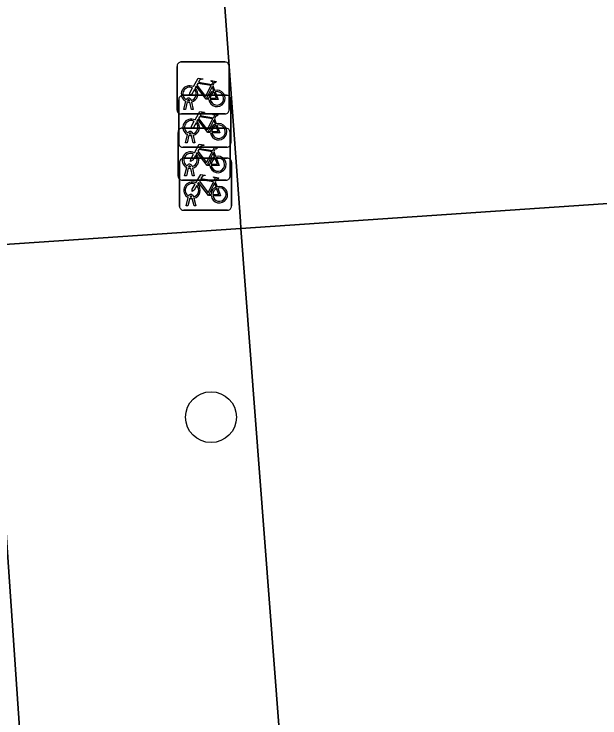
# Model space of a CAD drawing. Extents: x 160732 to 162107, y 387428 to 388479.
# Drawn here: x 160829 to 160840.27, y 387612.52 to 387626.06 of the extents above; entities that cross this region are included whole.
import ezdxf

# ---------------------------------------------------------------- set-up
doc = ezdxf.new("R2010")
doc.units = 0
for name, color, linetype in [('IMGEO_Boom', 7, 'Continuous'), ('IMGEO_Fietsenrek', 7, 'Continuous'), ('IMGEO_Hek', 7, 'Continuous'), ('IMGEO_Pand', 7, 'Continuous'), ('IMGEO_Terreindeel_open', 7, 'Continuous'), ('IMGEO_Voetpad_open', 7, 'Continuous')]:
    doc.layers.add(name, color=color, linetype=linetype)

msp = doc.modelspace()

# ---------------------------------------------------------------- linework, layer by layer
at = {"layer": 'IMGEO_Boom'}
msp.add_circle((160832.793, 387618.307), 0.489, dxfattribs=at)
at = {"layer": 'IMGEO_Fietsenrek'}
for p, q in [((160832.215, 387625.138), (160833.056, 387625.138)), ((160833.056, 387625.138), (160832.215, 387625.138)), ((160832.14, 387624.213), (160832.14, 387625.054)), ((160832.14, 387625.054), (160832.14, 387624.213)), ((160833.14, 387625.063), (160833.14, 387624.222)), ((160833.14, 387624.222), (160833.14, 387625.063)), ((160832.827, 387624.687), (160832.863, 387624.592)), ((160832.247, 387624.497), (160833.088, 387624.497)), ((160833.088, 387624.497), (160832.247, 387624.497)), ((160832.172, 387623.572), (160832.172, 387624.413)), ((160832.172, 387624.413), (160832.172, 387623.572)), ((160832.267, 387624.222), (160832.306, 387624.382)), ((160832.336, 387624.37), (160832.301, 387624.222)), ((160832.378, 387624.394), (160832.377, 387624.398)), ((160832.419, 387624.222), (160832.385, 387624.364)), ((160832.409, 387624.405), (160832.41, 387624.398)), ((160832.417, 387624.368), (160832.452, 387624.222)), ((160833.172, 387624.422), (160833.172, 387623.581)), ((160833.172, 387623.581), (160833.172, 387624.422)), ((160832.301, 387624.222), (160832.267, 387624.222)), ((160832.452, 387624.222), (160832.419, 387624.222)), ((160833.065, 387624.138), (160832.224, 387624.138)), ((160832.224, 387624.138), (160833.065, 387624.138)), ((160832.859, 387624.046), (160832.895, 387623.951)), ((160832.159, 387622.941), (160832.159, 387623.782)), ((160832.159, 387623.782), (160832.159, 387622.941)), ((160832.234, 387623.866), (160833.075, 387623.866)), ((160833.075, 387623.866), (160832.234, 387623.866)), ((160832.441, 387623.764), (160832.442, 387623.757)), ((160833.159, 387623.791), (160833.159, 387622.95)), ((160833.159, 387622.95), (160833.159, 387623.791)), ((160832.299, 387623.581), (160832.338, 387623.741)), ((160832.368, 387623.729), (160832.333, 387623.581)), ((160832.41, 387623.753), (160832.409, 387623.757)), ((160832.451, 387623.581), (160832.417, 387623.723)), ((160832.449, 387623.727), (160832.484, 387623.581)), ((160833.097, 387623.497), (160832.256, 387623.497)), ((160832.256, 387623.497), (160833.097, 387623.497)), ((160832.333, 387623.581), (160832.299, 387623.581)), ((160832.484, 387623.581), (160832.451, 387623.581)), ((160832.846, 387623.415), (160832.882, 387623.32)), ((160832.262, 387623.286), (160833.103, 387623.286)), ((160833.103, 387623.286), (160832.262, 387623.286)), ((160832.187, 387622.361), (160832.187, 387623.202)), ((160832.187, 387623.202), (160832.187, 387622.361)), ((160832.286, 387622.95), (160832.325, 387623.11)), ((160832.355, 387623.098), (160832.32, 387622.95)), ((160832.397, 387623.122), (160832.396, 387623.126)), ((160832.438, 387622.95), (160832.404, 387623.092)), ((160832.428, 387623.133), (160832.429, 387623.126)), ((160832.436, 387623.096), (160832.471, 387622.95)), ((160833.187, 387623.211), (160833.187, 387622.37)), ((160833.187, 387622.37), (160833.187, 387623.211)), ((160832.32, 387622.95), (160832.286, 387622.95)), ((160832.471, 387622.95), (160832.438, 387622.95)), ((160833.084, 387622.866), (160832.243, 387622.866)), ((160832.243, 387622.866), (160833.084, 387622.866)), ((160832.874, 387622.835), (160832.91, 387622.74)), ((160832.425, 387622.542), (160832.424, 387622.546)), ((160832.456, 387622.553), (160832.457, 387622.546)), ((160832.314, 387622.37), (160832.353, 387622.53)), ((160832.383, 387622.518), (160832.348, 387622.37)), ((160832.466, 387622.37), (160832.432, 387622.512)), ((160832.464, 387622.516), (160832.499, 387622.37)), ((160833.112, 387622.286), (160832.271, 387622.286)), ((160832.271, 387622.286), (160833.112, 387622.286)), ((160832.348, 387622.37), (160832.314, 387622.37)), ((160832.499, 387622.37), (160832.466, 387622.37))]:
    msp.add_line(p, q, dxfattribs=at)
for points in [[(160832.453, 387624.664), (160832.548, 387624.828), (160832.634, 387624.814), (160832.636, 387624.805), (160832.58, 387624.794), (160832.553, 387624.749), (160832.809, 387624.708)], [(160832.796, 387624.683), (160832.539, 387624.724), (160832.522, 387624.695), (160832.689, 387624.475), (160832.796, 387624.683)], [(160832.809, 387624.708), (160832.834, 387624.757), (160832.828, 387624.761), (160832.805, 387624.765), (160832.793, 387624.772), (160832.792, 387624.775), (160832.794, 387624.78), (160832.889, 387624.765), (160832.891, 387624.755), (160832.881, 387624.742), (160832.869, 387624.736), (160832.855, 387624.742), (160832.827, 387624.687)], [(160832.474, 387624.612), (160832.422, 387624.522), (160832.382, 387624.497), (160832.383, 387624.544), (160832.438, 387624.638)], [(160832.749, 387624.42), (160832.699, 387624.42), (160832.508, 387624.671), (160832.489, 387624.639)], [(160832.844, 387624.585), (160832.814, 387624.662), (160832.705, 387624.444), (160832.748, 387624.444)], [(160832.778, 387624.444), (160832.898, 387624.443), (160832.854, 387624.557)], [(160832.874, 387624.564), (160832.929, 387624.419), (160832.779, 387624.419)], [(160832.485, 387624.023), (160832.58, 387624.187), (160832.666, 387624.173), (160832.668, 387624.164), (160832.612, 387624.153), (160832.585, 387624.108), (160832.841, 387624.067)], [(160832.828, 387624.042), (160832.571, 387624.083), (160832.554, 387624.054), (160832.721, 387623.834), (160832.828, 387624.042)], [(160832.841, 387624.067), (160832.866, 387624.116), (160832.86, 387624.12), (160832.837, 387624.124), (160832.825, 387624.131), (160832.824, 387624.134), (160832.826, 387624.139), (160832.921, 387624.124), (160832.923, 387624.114), (160832.913, 387624.101), (160832.901, 387624.095), (160832.887, 387624.101), (160832.859, 387624.046)], [(160832.506, 387623.971), (160832.454, 387623.881), (160832.414, 387623.856), (160832.415, 387623.903), (160832.47, 387623.997)], [(160832.781, 387623.779), (160832.731, 387623.779), (160832.54, 387624.03), (160832.521, 387623.998)], [(160832.876, 387623.944), (160832.846, 387624.021), (160832.737, 387623.803), (160832.78, 387623.803)], [(160832.81, 387623.803), (160832.93, 387623.802), (160832.886, 387623.916)], [(160832.906, 387623.923), (160832.961, 387623.778), (160832.811, 387623.778)], [(160832.472, 387623.392), (160832.567, 387623.556), (160832.653, 387623.542), (160832.655, 387623.533), (160832.599, 387623.522), (160832.572, 387623.477), (160832.828, 387623.436)], [(160832.828, 387623.436), (160832.853, 387623.485), (160832.847, 387623.489), (160832.824, 387623.493), (160832.812, 387623.5), (160832.811, 387623.503), (160832.813, 387623.508), (160832.908, 387623.493), (160832.91, 387623.483), (160832.9, 387623.47), (160832.888, 387623.464), (160832.874, 387623.47), (160832.846, 387623.415)], [(160832.493, 387623.34), (160832.441, 387623.25), (160832.401, 387623.225), (160832.402, 387623.272), (160832.457, 387623.366)], [(160832.768, 387623.148), (160832.718, 387623.148), (160832.527, 387623.399), (160832.508, 387623.367)], [(160832.815, 387623.411), (160832.558, 387623.452), (160832.541, 387623.423), (160832.708, 387623.203), (160832.815, 387623.411)], [(160832.863, 387623.313), (160832.833, 387623.39), (160832.724, 387623.172), (160832.767, 387623.172)], [(160832.797, 387623.172), (160832.917, 387623.171), (160832.873, 387623.285)], [(160832.893, 387623.292), (160832.948, 387623.147), (160832.798, 387623.147)], [(160832.5, 387622.812), (160832.595, 387622.976), (160832.681, 387622.962), (160832.683, 387622.953), (160832.627, 387622.942), (160832.6, 387622.897), (160832.856, 387622.856)], [(160832.796, 387622.568), (160832.746, 387622.568), (160832.555, 387622.819), (160832.536, 387622.787)], [(160832.843, 387622.831), (160832.586, 387622.872), (160832.569, 387622.843), (160832.736, 387622.623), (160832.843, 387622.831)], [(160832.856, 387622.856), (160832.881, 387622.905), (160832.875, 387622.909), (160832.852, 387622.913), (160832.84, 387622.92), (160832.839, 387622.923), (160832.841, 387622.928), (160832.936, 387622.913), (160832.938, 387622.903), (160832.928, 387622.89), (160832.916, 387622.884), (160832.902, 387622.89), (160832.874, 387622.835)], [(160832.521, 387622.76), (160832.469, 387622.67), (160832.429, 387622.645), (160832.43, 387622.692), (160832.485, 387622.786)], [(160832.891, 387622.733), (160832.861, 387622.81), (160832.752, 387622.592), (160832.795, 387622.592)], [(160832.825, 387622.592), (160832.945, 387622.591), (160832.901, 387622.705)], [(160832.921, 387622.712), (160832.976, 387622.567), (160832.826, 387622.567)]]:
    msp.add_lwpolyline(points, dxfattribs=at)
for centre, radius, start, end in [((160832.218, 387625.06), 0.0779, 92.4484, 184.2845), ((160832.218, 387625.06), 0.0779, 92.4484, 184.2845), ((160833.062, 387625.06), 0.0779, 2.4484, 94.2845), ((160833.062, 387625.06), 0.0779, 2.4484, 94.2845), ((160832.38, 387624.523), 0.159, 62.6766, 242.1369), ((160832.38, 387624.523), 0.129, 63.3192, 238.903), ((160832.38, 387624.523), 0.129, 283.6043, 43.4302), ((160832.38, 387624.523), 0.159, 283.5766, 46.6042), ((160832.907, 387624.439), 0.159, 113.3408, 178.3217), ((160832.907, 387624.439), 0.159, 187.0065, 105.7708), ((160832.25, 387624.419), 0.0779, 92.4484, 184.2845), ((160832.25, 387624.419), 0.0779, 92.4484, 184.2845), ((160832.36, 387624.394), 0.0499, 12.8025, 158.6934), ((160832.907, 387624.439), 0.129, 113.923, 177.9556), ((160832.907, 387624.439), 0.129, 188.6715, 104.5883), ((160833.094, 387624.419), 0.0779, 2.4484, 94.2845), ((160833.094, 387624.419), 0.0779, 2.4484, 94.2845), ((160832.38, 387624.523), 0.159, 253.9967, 271.7867), ((160832.36, 387624.394), 0.0174, 12.8025, 163.4502), ((160832.38, 387624.523), 0.129, 253.415, 269.0204), ((160832.218, 387624.216), 0.0779, 182.4484, 274.2845), ((160832.218, 387624.216), 0.0779, 182.4484, 274.2845), ((160833.062, 387624.216), 0.0779, 272.4484, 4.2845), ((160833.062, 387624.216), 0.0779, 272.4484, 4.2845), ((160832.412, 387623.882), 0.159, 62.6766, 242.1369), ((160832.412, 387623.882), 0.129, 63.3192, 238.903), ((160832.412, 387623.882), 0.129, 283.6043, 43.4302), ((160832.412, 387623.882), 0.159, 283.5766, 46.6042), ((160832.939, 387623.798), 0.159, 113.3408, 178.3217), ((160832.939, 387623.798), 0.159, 187.0065, 105.7708), ((160832.939, 387623.798), 0.129, 113.923, 177.9556), ((160832.939, 387623.798), 0.129, 188.6715, 104.5883), ((160832.237, 387623.788), 0.0779, 92.4484, 184.2845), ((160832.237, 387623.788), 0.0779, 92.4484, 184.2845), ((160832.392, 387623.753), 0.0499, 12.8025, 158.6934), ((160832.392, 387623.753), 0.0174, 12.8025, 163.4502), ((160833.081, 387623.788), 0.0779, 2.4484, 94.2845), ((160833.081, 387623.788), 0.0779, 2.4484, 94.2845), ((160832.412, 387623.882), 0.159, 253.9967, 271.7867), ((160832.412, 387623.882), 0.129, 253.415, 269.0204), ((160832.25, 387623.575), 0.0779, 182.4484, 274.2845), ((160832.25, 387623.575), 0.0779, 182.4484, 274.2845), ((160833.094, 387623.575), 0.0779, 272.4484, 4.2845), ((160833.094, 387623.575), 0.0779, 272.4484, 4.2845), ((160832.399, 387623.251), 0.159, 62.6766, 242.1369), ((160832.399, 387623.251), 0.129, 63.3192, 238.903), ((160832.399, 387623.251), 0.159, 283.5766, 46.6042), ((160832.265, 387623.208), 0.0779, 92.4484, 184.2845), ((160832.265, 387623.208), 0.0779, 92.4484, 184.2845), ((160832.399, 387623.251), 0.129, 283.6043, 43.4302), ((160832.926, 387623.167), 0.159, 113.3408, 178.3217), ((160832.926, 387623.167), 0.159, 187.0065, 105.7708), ((160832.926, 387623.167), 0.129, 113.923, 177.9556), ((160832.926, 387623.167), 0.129, 188.6715, 104.5883), ((160833.109, 387623.208), 0.0779, 2.4484, 94.2845), ((160833.109, 387623.208), 0.0779, 2.4484, 94.2845), ((160832.379, 387623.122), 0.0499, 12.8025, 158.6934), ((160832.399, 387623.251), 0.159, 253.9967, 271.7867), ((160832.379, 387623.122), 0.0174, 12.8025, 163.4502), ((160832.399, 387623.251), 0.129, 253.415, 269.0204), ((160833.081, 387622.944), 0.0779, 272.4484, 4.2845), ((160833.081, 387622.944), 0.0779, 272.4484, 4.2845), ((160832.237, 387622.944), 0.0779, 182.4484, 274.2845), ((160832.237, 387622.944), 0.0779, 182.4484, 274.2845), ((160832.427, 387622.671), 0.159, 62.6766, 242.1369), ((160832.427, 387622.671), 0.129, 63.3192, 238.903), ((160832.427, 387622.671), 0.129, 283.6043, 43.4302), ((160832.427, 387622.671), 0.159, 283.5766, 46.6042), ((160832.954, 387622.587), 0.159, 113.3408, 178.3217), ((160832.954, 387622.587), 0.159, 187.0065, 105.7708), ((160832.954, 387622.587), 0.129, 113.923, 177.9556), ((160832.954, 387622.587), 0.129, 188.6715, 104.5883), ((160832.407, 387622.542), 0.0499, 12.8025, 158.6934), ((160832.407, 387622.542), 0.0174, 12.8025, 163.4502), ((160832.427, 387622.671), 0.129, 253.415, 269.0204), ((160832.427, 387622.671), 0.159, 253.9967, 271.7867), ((160832.265, 387622.364), 0.0779, 182.4484, 274.2845), ((160832.265, 387622.364), 0.0779, 182.4484, 274.2845), ((160833.109, 387622.364), 0.0779, 272.4484, 4.2845), ((160833.109, 387622.364), 0.0779, 272.4484, 4.2845)]:
    msp.add_arc(centre, radius, start, end, dxfattribs=at)
at = {"layer": 'IMGEO_Hek'}
for points in [[(160841.895, 387622.713), (160841.922, 387622.521), (160841.563, 387622.494), (160833.369, 387621.938)], [(160833.369, 387621.938), (160823.232, 387621.25), (160823.266, 387619.709)]]:
    msp.add_lwpolyline(points, dxfattribs=at)
at = {"layer": 'IMGEO_Pand'}
msp.add_lwpolyline([(160815.277, 387619.163), (160815.303, 387618.784), (160815.574, 387614.813), (160812.685, 387614.615), (160813.405, 387604.09), (160825.659, 387604.927), (160825.499, 387607.273), (160829.438, 387607.542), (160828.874, 387615.798), (160826.333, 387615.625), (160826.041, 387619.899), (160823.266, 387619.709)], close=True, dxfattribs=at)
at = {"layer": 'IMGEO_Terreindeel_open'}
msp.add_lwpolyline([(160812.685, 387614.615), (160815.574, 387614.813), (160815.303, 387618.784), (160804.502, 387618.061), (160805.239, 387606.864), (160807.923, 387607.046), (160809.055, 387607.122), (160810.831, 387594.513), (160830.159, 387595.967), (160830.648, 387596.042), (160830.372, 387600.085), (160835.017, 387600.403), (160833.369, 387621.938), (160823.232, 387621.25), (160823.266, 387619.709), (160826.041, 387619.899), (160828.582, 387620.073), (160828.874, 387615.798), (160829.438, 387607.542), (160825.499, 387607.273), (160825.659, 387604.927), (160813.405, 387604.09)], close=True, dxfattribs=at)
at = {"layer": 'IMGEO_Voetpad_open'}
for points in [[(160832.974, 387627.341), (160833.359, 387622.074), (160833.369, 387621.938), (160841.563, 387622.494), (160841.554, 387622.65), (160841.551, 387622.692), (160841.145, 387630.006), (160796.661, 387627.444), (160796.815, 387625.004), (160797.423, 387625.06), (160799.877, 387625.216)], [(160832.974, 387627.341), (160799.877, 387625.216), (160800.367, 387617.785), (160804.502, 387618.061), (160815.303, 387618.784), (160815.277, 387619.163), (160823.266, 387619.709), (160823.232, 387621.25), (160833.369, 387621.938), (160833.359, 387622.074)]]:
    msp.add_lwpolyline(points, close=True, dxfattribs=at)
msp.add_lwpolyline([(160889.471, 387625.632), (160849.183, 387623.16), (160841.809, 387618.365), (160841.563, 387622.494), (160833.369, 387621.938), (160835.017, 387600.403), (160830.372, 387600.085), (160830.648, 387596.042), (160830.159, 387595.967), (160830.855, 387586.738), (160833.07, 387587.031), (160836.311, 387587.187)], dxfattribs=at)

doc.saveas('drawing.dxf')
